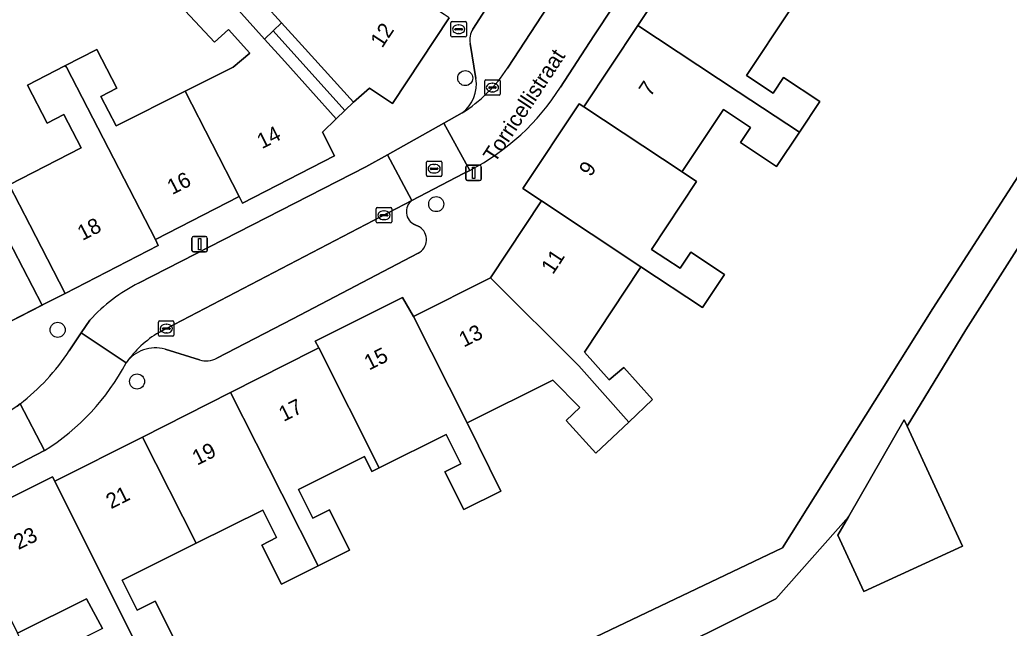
# Model space of a CAD drawing. Extents: x 159279 to 160377, y 384531 to 385888.
# Drawn here: x 160086.5 to 160150.9, y 384694.3 to 384733.9 of the extents above; entities that cross this region are included whole.
import ezdxf

# ---------------------------------------------------------------- set-up
doc = ezdxf.new("R2010")
doc.units = 0
for name, color, linetype in [('IMGEO_Boom', 7, 'Continuous'), ('IMGEO_Brandkraan', 7, 'Continuous'), ('IMGEO_Erf', 7, 'Continuous'), ('IMGEO_Kolk', 7, 'Continuous'), ('IMGEO_Lichtmast', 7, 'Continuous'), ('IMGEO_Muur', 7, 'Continuous'), ('IMGEO_Openbare_ruimte_label', 7, 'Continuous'), ('IMGEO_Pand', 7, 'Continuous'), ('IMGEO_Pand_nummerreeks', 7, 'Continuous'), ('IMGEO_Pand_overbouw', 7, 'Continuous'), ('IMGEO_Parkeervlak_open', 7, 'Continuous'), ('IMGEO_Rijbaan_lokaal_open', 7, 'Continuous'), ('IMGEO_Rioolput', 7, 'Continuous'), ('IMGEO_Voetpad_open', 7, 'Continuous')]:
    doc.layers.add(name, color=color, linetype=linetype)

msp = doc.modelspace()

# ---------------------------------------------------------------- linework, layer by layer
at = {"layer": 'IMGEO_Boom'}
for centre in [(160115.479, 384730.073), (160113.59, 384721.877), (160088.972, 384713.702), (160094.134, 384710.345)]:
    msp.add_circle(centre, 0.489, dxfattribs=at)
at = {"layer": 'IMGEO_Brandkraan'}
for p, q in [((160114.55, 384732.822), (160114.55, 384733.674)), ((160114.625, 384733.748), (160115.477, 384733.748)), ((160115.038, 384733.528), (160115.063, 384733.528)), ((160115.551, 384733.674), (160115.551, 384732.822)), ((160114.809, 384733.242), (160114.809, 384733.254)), ((160115.247, 384733.205), (160114.849, 384733.205)), ((160114.852, 384733.291), (160115.25, 384733.291)), ((160115.061, 384732.968), (160115.036, 384732.968)), ((160115.293, 384733.254), (160115.293, 384733.242)), ((160115.477, 384732.748), (160114.625, 384732.748))]:
    msp.add_line(p, q, dxfattribs=at)
for points in [[(160114.55, 384732.822), (160114.55, 384733.674)], [(160114.625, 384733.748), (160115.477, 384733.748)], [(160115.551, 384733.674), (160115.551, 384732.822)], [(160115.477, 384732.748), (160114.625, 384732.748)]]:
    msp.add_lwpolyline(points, dxfattribs=at)
for centre, radius, start, end in [((160114.627, 384733.672), 0.0765, 91.55205, 178.44795), ((160114.627, 384733.672), 0.0765, 91.55205, 178.44795), ((160115.475, 384733.672), 0.0765, 1.55205, 88.44795), ((160115.475, 384733.672), 0.0765, 1.55205, 88.44795), ((160114.849, 384733.251), 0.0403, 85.87752, 175.75265), ((160114.846, 384733.241), 0.0366, 178.93798, 274.71019), ((160115.25, 384733.248), 0.043, 264.86636, 352.45326), ((160115.254, 384733.253), 0.0386, 1.73085, 96.63898), ((160114.627, 384732.824), 0.0765, 181.55205, 268.44795), ((160114.627, 384732.824), 0.0765, 181.55205, 268.44795), ((160115.475, 384732.824), 0.0765, 271.55205, 358.44795), ((160115.475, 384732.824), 0.0765, 271.55205, 358.44795)]:
    msp.add_arc(centre, radius, start, end, dxfattribs=at)
for centre, major_axis, ratio, start_param, end_param in [((160115.037, 384733.248), (-0.387, 0.002), 0.722429, 4.712389, 7.853982), ((160115.062, 384733.248), (-0.39, 0.002), 0.717154, 1.570796, 4.712389)]:
    msp.add_ellipse(centre, major_axis=major_axis, ratio=ratio, start_param=start_param, end_param=end_param, dxfattribs=at)
at = {"layer": 'IMGEO_Erf'}
for points in [[(160099.235, 384736.176), (160102.429, 384732.612), (160103.74, 384731.15), (160107.077, 384727.426), (160108.211, 384728.51), (160104.853, 384732.215), (160103.536, 384733.668), (160100.219, 384737.33)], [(160085.828, 384723.135), (160090.495, 384725.534), (160089.38, 384727.705), (160088.283, 384727.141), (160087.011, 384729.616), (160089.437, 384730.863), (160091.529, 384731.938), (160092.826, 384729.416), (160091.786, 384728.881), (160092.768, 384726.971), (160097.261, 384729.221), (160100.387, 384730.786), (160101.462, 384731.689), (160100.087, 384733.242), (160099.161, 384732.418), (160097.263, 384734.448)], [(160136.562, 384734.455), (160133.771, 384730.237), (160135.508, 384729.088), (160136.187, 384730.115), (160138.54, 384728.559), (160137.209, 384726.547), (160135.732, 384724.315), (160133.376, 384725.874), (160134.029, 384726.86), (160132.266, 384728.026), (160129.641, 384724.058), (160129.583, 384723.97), (160130.518, 384723.351), (160127.595, 384718.934), (160129.449, 384717.707), (160130.145, 384718.759), (160132.341, 384717.306), (160130.919, 384715.155), (160126.905, 384717.81), (160126.831, 384717.698), (160123.233, 384712.26), (160124.839, 384710.456), (160125.794, 384711.26), (160127.652, 384709.179), (160126.113, 384707.71), (160123.98, 384705.676), (160122.052, 384707.816), (160122.928, 384708.649), (160121.165, 384710.435), (160115.608, 384707.663), (160117.789, 384703.214), (160115.388, 384702.016), (160114.159, 384704.48), (160115.188, 384704.993), (160114.236, 384706.901), (160109.888, 384704.732), (160109.414, 384704.496), (160108.929, 384705.469), (160104.632, 384703.326), (160105.563, 384701.46), (160106.65, 384702.003), (160107.961, 384699.374), (160105.915, 384698.353), (160103.519, 384697.158), (160102.245, 384699.712), (160103.203, 384700.19), (160102.306, 384701.988), (160097.972, 384699.827), (160093.173, 384697.433), (160094.147, 384695.48), (160095.32, 384696.065), (160096.592, 384693.514)], [(160145.882, 384715.096), (160151.898, 384724.389)], [(160154.024, 384723.118), (160148.034, 384713.703), (160144.221, 384707.436), (160147.816, 384699.638), (160141.411, 384696.684), (160139.721, 384700.348), (160140.41, 384701.548), (160135.676, 384696.203), (160098.821, 384677.827)], [(160108.606, 384686.412), (160136.119, 384699.519), (160145.882, 384715.096)], [(160091.893, 384694.276), (160090.84, 384696.221), (160086.365, 384693.99)]]:
    msp.add_lwpolyline(points, dxfattribs=at)
msp.add_lwpolyline([(160084.807, 384721.369), (160080.993, 384719.138), (160079.932, 384720.644), (160079.077, 384719.891), (160079.701, 384719.183), (160077.488, 384717.232), (160076.621, 384718.214), (160074.61, 384716.44), (160077.768, 384710.082), (160087.974, 384715.313)], close=True, dxfattribs=at)
at = {"layer": 'IMGEO_Kolk'}
for p, q in [((160116.749, 384729.033), (160116.749, 384729.885)), ((160116.824, 384729.959), (160117.676, 384729.959)), ((160117.237, 384729.739), (160117.262, 384729.739)), ((160117.75, 384729.885), (160117.75, 384729.033)), ((160117.008, 384729.453), (160117.008, 384729.465)), ((160117.446, 384729.416), (160117.048, 384729.416)), ((160117.051, 384729.502), (160117.449, 384729.502)), ((160117.26, 384729.179), (160117.235, 384729.179)), ((160117.492, 384729.465), (160117.492, 384729.453)), ((160117.676, 384728.959), (160116.824, 384728.959)), ((160109.694, 384720.725), (160109.694, 384721.577)), ((160109.769, 384721.651), (160110.621, 384721.651)), ((160110.182, 384721.431), (160110.207, 384721.431)), ((160110.695, 384721.577), (160110.695, 384720.725)), ((160110.621, 384720.651), (160109.769, 384720.651)), ((160109.953, 384721.145), (160109.953, 384721.157)), ((160110.391, 384721.108), (160109.993, 384721.108)), ((160109.996, 384721.194), (160110.394, 384721.194)), ((160110.205, 384720.871), (160110.18, 384720.871)), ((160110.437, 384721.157), (160110.437, 384721.145)), ((160095.536, 384713.357), (160095.536, 384714.209)), ((160095.611, 384714.283), (160096.463, 384714.283)), ((160096.537, 384714.209), (160096.537, 384713.357)), ((160095.795, 384713.777), (160095.795, 384713.789)), ((160096.233, 384713.74), (160095.835, 384713.74)), ((160095.838, 384713.826), (160096.236, 384713.826)), ((160096.024, 384714.063), (160096.049, 384714.063)), ((160096.279, 384713.789), (160096.279, 384713.777)), ((160096.463, 384713.283), (160095.611, 384713.283)), ((160096.047, 384713.503), (160096.022, 384713.503))]:
    msp.add_line(p, q, dxfattribs=at)
for points in [[(160116.749, 384729.033), (160116.749, 384729.885)], [(160116.824, 384729.959), (160117.676, 384729.959)], [(160117.75, 384729.885), (160117.75, 384729.033)], [(160117.676, 384728.959), (160116.824, 384728.959)], [(160109.694, 384720.725), (160109.694, 384721.577)], [(160109.769, 384721.651), (160110.621, 384721.651)], [(160110.695, 384721.577), (160110.695, 384720.725)], [(160110.621, 384720.651), (160109.769, 384720.651)], [(160095.536, 384713.357), (160095.536, 384714.209)], [(160095.611, 384714.283), (160096.463, 384714.283)], [(160096.537, 384714.209), (160096.537, 384713.357)], [(160096.463, 384713.283), (160095.611, 384713.283)]]:
    msp.add_lwpolyline(points, dxfattribs=at)
for centre, radius, start, end in [((160116.826, 384729.883), 0.0765, 91.55205, 178.44795), ((160116.826, 384729.883), 0.0765, 91.55205, 178.44795), ((160117.674, 384729.883), 0.0765, 1.55205, 88.44795), ((160117.674, 384729.883), 0.0765, 1.55205, 88.44795), ((160116.826, 384729.035), 0.0765, 181.55205, 268.44795), ((160116.826, 384729.035), 0.0765, 181.55205, 268.44795), ((160117.048, 384729.462), 0.0403, 85.87752, 175.75265), ((160117.045, 384729.452), 0.0366, 178.93798, 274.71019), ((160117.449, 384729.459), 0.043, 264.86636, 352.45326), ((160117.453, 384729.464), 0.0386, 1.73085, 96.63898), ((160117.674, 384729.035), 0.0765, 271.55205, 358.44795), ((160117.674, 384729.035), 0.0765, 271.55205, 358.44795), ((160109.771, 384721.575), 0.0765, 91.55205, 178.44795), ((160109.771, 384721.575), 0.0765, 91.55205, 178.44795), ((160110.619, 384721.575), 0.0765, 1.55205, 88.44795), ((160110.619, 384721.575), 0.0765, 1.55205, 88.44795), ((160109.771, 384720.727), 0.0765, 181.55205, 268.44795), ((160109.771, 384720.727), 0.0765, 181.55205, 268.44795), ((160109.993, 384721.154), 0.0403, 85.87752, 175.75265), ((160109.99, 384721.144), 0.0366, 178.93798, 274.71019), ((160110.394, 384721.151), 0.043, 264.86636, 352.45326), ((160110.398, 384721.156), 0.0386, 1.73085, 96.63898), ((160110.619, 384720.727), 0.0765, 271.55205, 358.44795), ((160110.619, 384720.727), 0.0765, 271.55205, 358.44795), ((160095.613, 384714.207), 0.0765, 91.55205, 178.44795), ((160095.613, 384714.207), 0.0765, 91.55205, 178.44795), ((160096.461, 384714.207), 0.0765, 1.55205, 88.44795), ((160096.461, 384714.207), 0.0765, 1.55205, 88.44795), ((160095.835, 384713.786), 0.0403, 85.87752, 175.75265), ((160095.832, 384713.776), 0.0366, 178.93798, 274.71019), ((160096.236, 384713.783), 0.043, 264.86636, 352.45326), ((160096.24, 384713.788), 0.0386, 1.73085, 96.63898), ((160095.613, 384713.359), 0.0765, 181.55205, 268.44795), ((160095.613, 384713.359), 0.0765, 181.55205, 268.44795), ((160096.461, 384713.359), 0.0765, 271.55205, 358.44795), ((160096.461, 384713.359), 0.0765, 271.55205, 358.44795)]:
    msp.add_arc(centre, radius, start, end, dxfattribs=at)
for centre, major_axis, ratio, start_param, end_param in [((160117.236, 384729.459), (-0.387, 0.002), 0.722429, 4.712389, 7.853982), ((160117.261, 384729.459), (-0.39, 0.002), 0.717154, 1.570796, 4.712389), ((160110.181, 384721.151), (-0.387, 0.002), 0.722429, 4.712389, 7.853982), ((160110.206, 384721.151), (-0.39, 0.002), 0.717154, 1.570796, 4.712389), ((160096.023, 384713.783), (-0.387, 0.002), 0.722429, 4.712389, 7.853982), ((160096.048, 384713.783), (-0.39, 0.002), 0.717154, 1.570796, 4.712389)]:
    msp.add_ellipse(centre, major_axis=major_axis, ratio=ratio, start_param=start_param, end_param=end_param, dxfattribs=at)
at = {"layer": 'IMGEO_Lichtmast'}
for p, q in [((160115.527, 384723.508), (160115.527, 384724.308)), ((160115.527, 384724.308), (160115.527, 384723.508)), ((160115.627, 384724.408), (160116.417, 384724.408)), ((160116.417, 384724.408), (160115.627, 384724.408)), ((160116.517, 384724.308), (160116.517, 384723.508)), ((160116.517, 384723.508), (160116.517, 384724.308)), ((160116.417, 384723.408), (160115.627, 384723.408)), ((160115.627, 384723.408), (160116.417, 384723.408)), ((160097.707, 384718.87), (160097.707, 384719.67)), ((160097.707, 384719.67), (160097.707, 384718.87)), ((160097.807, 384719.77), (160098.597, 384719.77)), ((160098.597, 384719.77), (160097.807, 384719.77)), ((160098.697, 384719.67), (160098.697, 384718.87)), ((160098.697, 384718.87), (160098.697, 384719.67)), ((160098.597, 384718.77), (160097.807, 384718.77)), ((160097.807, 384718.77), (160098.597, 384718.77))]:
    msp.add_line(p, q, dxfattribs=at)
for points in [[(160115.947, 384724.283), (160116.097, 384724.283), (160116.097, 384723.533), (160115.947, 384723.533), (160115.947, 384724.283)], [(160098.127, 384719.645), (160098.277, 384719.645), (160098.277, 384718.895), (160098.127, 384718.895), (160098.127, 384719.645)]]:
    msp.add_lwpolyline(points, dxfattribs=at)
for centre, start, end in [((160115.627, 384724.308), 90, 180), ((160115.627, 384724.308), 90, 180), ((160116.417, 384724.308), 0, 90), ((160116.417, 384724.308), 360, 90), ((160115.627, 384723.508), 180, 270), ((160115.627, 384723.508), 180, 270), ((160116.417, 384723.508), 270, 0), ((160116.417, 384723.508), 270, 0), ((160097.807, 384719.67), 90, 180), ((160097.807, 384719.67), 90, 180), ((160098.597, 384719.67), 0, 90), ((160098.597, 384719.67), 360, 90), ((160097.807, 384718.87), 180, 270), ((160097.807, 384718.87), 180, 270), ((160098.597, 384718.87), 270, 0), ((160098.597, 384718.87), 270, 0)]:
    msp.add_arc(centre, 0.1, start, end, dxfattribs=at)
at = {"layer": 'IMGEO_Muur'}
msp.add_lwpolyline([(160088.123, 384715.39), (160077.768, 384710.082)], dxfattribs=at)
at = {"layer": 'IMGEO_Pand'}
for points in [[(160103.536, 384733.668), (160104.853, 384732.215), (160108.211, 384728.51), (160109.243, 384729.416), (160110.745, 384728.424), (160114.424, 384733.99), (160114.11, 384734.197), (160107.642, 384738.405), (160107.459, 384738.524), (160105.325, 384735.295), (160104.608, 384734.691), (160103.262, 384736.234), (160104.048, 384737.017), (160102.15, 384739.087), (160100.219, 384737.33)], [(160126.698, 384733.502), (160133.234, 384729.178), (160137.209, 384726.547), (160138.54, 384728.559), (160136.187, 384730.115), (160135.508, 384729.088), (160133.771, 384730.237), (160136.562, 384734.455), (160130.14, 384738.704)], [(160099.235, 384736.176), (160097.263, 384734.448), (160099.161, 384732.418), (160100.087, 384733.242), (160101.462, 384731.689), (160100.387, 384730.786), (160097.261, 384729.221), (160100.77, 384722.367), (160100.987, 384721.946), (160106.978, 384725.026), (160106.191, 384726.563), (160107.077, 384727.426), (160103.74, 384731.15), (160102.429, 384732.612)], [(160132.266, 384728.026), (160134.029, 384726.86), (160133.376, 384725.874), (160135.732, 384724.315), (160137.209, 384726.547), (160133.234, 384729.178), (160126.698, 384733.502), (160123.189, 384728.2), (160129.583, 384723.97), (160129.641, 384724.058)], [(160100.77, 384722.367), (160097.261, 384729.221), (160092.768, 384726.971), (160091.786, 384728.881), (160092.826, 384729.416), (160091.529, 384731.938), (160089.437, 384730.863), (160089.557, 384730.783), (160095.324, 384719.567)], [(160095.518, 384719.189), (160095.324, 384719.567), (160089.557, 384730.783), (160089.437, 384730.863), (160087.011, 384729.616), (160088.283, 384727.141), (160089.38, 384727.705), (160090.495, 384725.534), (160085.828, 384723.135), (160087.171, 384720.522), (160089.457, 384716.074)], [(160130.518, 384723.351), (160129.583, 384723.97), (160123.189, 384728.2), (160122.882, 384728.403), (160119.231, 384722.885), (160120.441, 384722.085), (160126.905, 384717.81), (160130.919, 384715.155), (160132.341, 384717.306), (160130.145, 384718.759), (160129.449, 384717.707), (160127.595, 384718.934)], [(160126.831, 384717.698), (160126.905, 384717.81), (160120.441, 384722.085), (160117.13, 384717.081), (160122.868, 384711.373), (160126.113, 384707.71), (160127.652, 384709.179), (160125.794, 384711.26), (160124.839, 384710.456), (160123.233, 384712.26)], [(160112.112, 384714.578), (160115.608, 384707.663), (160121.165, 384710.435), (160122.928, 384708.649), (160122.052, 384707.816), (160123.98, 384705.676), (160126.113, 384707.71), (160122.868, 384711.373), (160117.13, 384717.081)], [(160112.112, 384714.578), (160111.396, 384715.799), (160105.726, 384712.971), (160105.948, 384712.532), (160109.888, 384704.732), (160114.236, 384706.901), (160115.188, 384704.993), (160114.159, 384704.48), (160115.388, 384702.016), (160117.789, 384703.214), (160115.608, 384707.663)], [(160105.948, 384712.532), (160105.658, 384712.385), (160100.214, 384709.633), (160103.545, 384703.043), (160105.915, 384698.353), (160107.961, 384699.374), (160106.65, 384702.003), (160105.563, 384701.46), (160104.632, 384703.326), (160108.929, 384705.469), (160109.414, 384704.496), (160109.888, 384704.732)], [(160094.48, 384706.734), (160097.972, 384699.827), (160102.306, 384701.988), (160103.203, 384700.19), (160102.245, 384699.712), (160103.519, 384697.158), (160105.915, 384698.353), (160103.545, 384703.043), (160100.214, 384709.633)], [(160144.221, 384707.436), (160144.031, 384707.847), (160140.41, 384701.548), (160139.721, 384700.348), (160141.411, 384696.684), (160147.816, 384699.638)], [(160088.784, 384703.855), (160092.094, 384697.212), (160094.493, 384692.467), (160096.592, 384693.514), (160095.32, 384696.065), (160094.147, 384695.48), (160093.173, 384697.433), (160097.972, 384699.827), (160094.48, 384706.734)], [(160088.63, 384704.142), (160082.762, 384701.216), (160084.993, 384696.742), (160086.365, 384693.99), (160090.84, 384696.221), (160091.893, 384694.276), (160090.847, 384693.754), (160092.087, 384691.268), (160094.493, 384692.467), (160092.094, 384697.212), (160088.784, 384703.855)]]:
    msp.add_lwpolyline(points, close=True, dxfattribs=at)
at = {"layer": 'IMGEO_Pand_overbouw'}
for points in [[(160103.536, 384733.668), (160102.983, 384733.14), (160107.644, 384727.968), (160108.211, 384728.51), (160104.853, 384732.215)], [(160102.429, 384732.612), (160103.74, 384731.15), (160107.077, 384727.426), (160107.644, 384727.968), (160102.983, 384733.14)]]:
    msp.add_lwpolyline(points, close=True, dxfattribs=at)
at = {"layer": 'IMGEO_Parkeervlak_open'}
for points in [[(160132.481, 384758.507), (160126.909, 384750), (160117.386, 384735.46), (160115.976, 384733.244)], [(160118.233, 384730.715), (160135.214, 384756.722)], [(160115.79, 384732.331), (160116.174, 384730.051)], [(160112.012, 384722.105), (160095.56, 384713.538)], [(160112.508, 384720.404), (160112.186, 384720.552)], [(160099.325, 384711.856), (160104.271, 384714.408), (160112.421, 384718.684)], [(160095.955, 384712.446), (160098.196, 384711.756)]]:
    msp.add_lwpolyline(points, dxfattribs=at)
for centre, radius, start, end in [((160117.07, 384732.546), 1.298, 147.44622, 189.52388), ((160109.975, 384736.157), 9.89, 302.40607, 326.61721), ((160113.864, 384729.674), 2.34, 307.07464, 9.26092), ((160112.556, 384721.38), 0.907, 126.87431, 245.91134), ((160111.956, 384719.57), 1, 297.70696, 56.50178), ((160099.09, 384707.61), 6.899, 120.77143, 145.10394), ((160095.321, 384710.218), 2.316, 74.11746, 144.68898), ((160098.638, 384713.186), 1.497, 252.81863, 297.30478)]:
    msp.add_arc(centre, radius, start, end, dxfattribs=at)
at = {"layer": 'IMGEO_Rijbaan_lokaal_open'}
for points in [[(160135.589, 384757.299), (160135.214, 384756.722), (160118.233, 384730.715)], [(160121.678, 384729.489), (160123.841, 384732.825), (160135.234, 384750)], [(160115.275, 384727.807), (160114.096, 384727.139), (160115.78, 384724.072)], [(160112.012, 384722.105), (160110.419, 384725.088), (160109.019, 384724.307), (160094.233, 384716.739)], [(160095.56, 384713.538), (160112.012, 384722.105)], [(160091.066, 384714.329), (160090.494, 384713.505), (160093.431, 384711.557)], [(160093.431, 384711.557), (160090.494, 384713.505), (160089.728, 384712.34)], [(160066.673, 384694.719), (160066.79, 384694.779), (160068.821, 384695.823), (160074.346, 384698.695), (160085.992, 384704.747), (160088.123, 384705.85), (160086.524, 384708.892), (160086.34, 384708.749), (160085.796, 384708.378), (160068.916, 384699.836)], [(160086.524, 384708.892), (160088.123, 384705.85)]]:
    msp.add_lwpolyline(points, dxfattribs=at)
msp.add_lwpolyline([(160110.419, 384725.088), (160112.012, 384722.105), (160115.366, 384723.865), (160115.78, 384724.072), (160114.096, 384727.139)], close=True, dxfattribs=at)
for centre, radius, start, end in [((160109.975, 384736.157), 9.89, 302.40607, 326.61721), ((160108.686, 384737.715), 15.378, 297.47304, 327.65861), ((160099.101, 384707.056), 10.837, 116.68998, 137.85029), ((160099.09, 384707.61), 6.899, 120.77143, 145.10394), ((160077.964, 384720.059), 14.07, 307.47195, 326.72947), ((160079.98, 384718.745), 15.251, 302.27, 331.87907)]:
    msp.add_arc(centre, radius, start, end, dxfattribs=at)
at = {"layer": 'IMGEO_Rioolput'}
for p, q in [((160112.957, 384723.755), (160112.957, 384724.607)), ((160113.032, 384724.681), (160113.884, 384724.681)), ((160113.958, 384724.607), (160113.958, 384723.755)), ((160113.216, 384724.175), (160113.216, 384724.187)), ((160113.654, 384724.138), (160113.256, 384724.138)), ((160113.259, 384724.224), (160113.657, 384724.224)), ((160113.468, 384723.901), (160113.443, 384723.901)), ((160113.445, 384724.461), (160113.47, 384724.461)), ((160113.7, 384724.187), (160113.7, 384724.175)), ((160113.884, 384723.681), (160113.032, 384723.681))]:
    msp.add_line(p, q, dxfattribs=at)
for points in [[(160112.957, 384723.755), (160112.957, 384724.607)], [(160113.032, 384724.681), (160113.884, 384724.681)], [(160113.958, 384724.607), (160113.958, 384723.755)], [(160113.884, 384723.681), (160113.032, 384723.681)]]:
    msp.add_lwpolyline(points, dxfattribs=at)
for centre, radius, start, end in [((160113.034, 384724.605), 0.0765, 91.55205, 178.44795), ((160113.034, 384724.605), 0.0765, 91.55205, 178.44795), ((160113.882, 384724.605), 0.0765, 1.55205, 88.44795), ((160113.882, 384724.605), 0.0765, 1.55205, 88.44795), ((160113.256, 384724.184), 0.0403, 85.87752, 175.75265), ((160113.253, 384724.174), 0.0366, 178.93798, 274.71019), ((160113.657, 384724.181), 0.043, 264.86636, 352.45326), ((160113.661, 384724.186), 0.0386, 1.73085, 96.63898), ((160113.034, 384723.757), 0.0765, 181.55205, 268.44795), ((160113.034, 384723.757), 0.0765, 181.55205, 268.44795), ((160113.882, 384723.757), 0.0765, 271.55205, 358.44795), ((160113.882, 384723.757), 0.0765, 271.55205, 358.44795)]:
    msp.add_arc(centre, radius, start, end, dxfattribs=at)
for centre, major_axis, ratio, start_param, end_param in [((160113.444, 384724.181), (-0.387, 0.002), 0.722429, 4.712389, 7.853982), ((160113.469, 384724.181), (-0.39, 0.002), 0.717154, 1.570796, 4.712389)]:
    msp.add_ellipse(centre, major_axis=major_axis, ratio=ratio, start_param=start_param, end_param=end_param, dxfattribs=at)
at = {"layer": 'IMGEO_Voetpad_open'}
for points in [[(160100.214, 384709.633), (160105.658, 384712.385), (160105.948, 384712.532), (160105.726, 384712.971), (160111.396, 384715.799), (160112.112, 384714.578), (160117.13, 384717.081), (160120.441, 384722.085), (160119.231, 384722.885), (160122.882, 384728.403), (160123.189, 384728.2), (160126.698, 384733.502), (160130.14, 384738.704), (160133.656, 384744.017), (160133.338, 384744.226), (160137.016, 384749.786), (160137.156, 384750), (160153.446, 384774.961), (160149.118, 384777.87), (160147.517, 384775.46)], [(160115.976, 384733.244), (160117.386, 384735.46), (160126.909, 384750), (160132.481, 384758.507)], [(160137.96, 384754.11), (160135.234, 384750), (160123.841, 384732.825), (160121.678, 384729.489)], [(160114.424, 384733.99), (160110.745, 384728.424), (160109.243, 384729.416), (160108.211, 384728.51), (160107.077, 384727.426), (160106.191, 384726.563), (160106.978, 384725.026), (160100.987, 384721.946), (160100.77, 384722.367), (160095.324, 384719.567), (160095.518, 384719.189), (160089.457, 384716.074), (160088.123, 384715.39), (160087.974, 384715.313), (160077.768, 384710.082)], [(160116.174, 384730.051), (160115.79, 384732.331)], [(160094.233, 384716.739), (160109.019, 384724.307), (160110.419, 384725.088), (160114.096, 384727.139), (160115.275, 384727.807)], [(160073.214, 384659.911), (160097.106, 384678.232), (160102.169, 384667.456), (160104.944, 384661.55), (160107.07, 384657.024), (160109.727, 384651.379), (160110.972, 384651.965), (160108.299, 384657.645), (160106.174, 384662.171), (160103.403, 384668.071), (160098.821, 384677.827), (160135.676, 384696.203), (160140.41, 384701.548), (160144.031, 384707.847), (160144.221, 384707.436), (160148.034, 384713.703), (160154.024, 384723.118), (160151.898, 384724.389), (160145.882, 384715.096), (160136.119, 384699.519), (160108.606, 384686.412), (160093.819, 384679.039), (160090.325, 384686.047), (160086.365, 384693.99)], [(160115.78, 384724.072), (160115.366, 384723.865), (160112.012, 384722.105)], [(160084.807, 384721.369), (160087.974, 384715.313), (160088.123, 384715.39), (160089.457, 384716.074), (160087.171, 384720.522), (160085.828, 384723.135)], [(160112.186, 384720.552), (160112.508, 384720.404)], [(160112.421, 384718.684), (160104.271, 384714.408), (160099.325, 384711.856)], [(160089.728, 384712.34), (160090.494, 384713.505), (160091.066, 384714.329)], [(160098.196, 384711.756), (160095.955, 384712.446)], [(160044.265, 384662.443), (160063.153, 384691.087), (160075.08, 384697.276), (160078.839, 384699.17), (160079.197, 384698.459), (160081.223, 384699.48), (160080.865, 384700.189), (160081.217, 384700.366), (160082.762, 384701.216), (160088.63, 384704.142), (160088.784, 384703.855), (160094.48, 384706.734), (160100.214, 384709.633)], [(160086.34, 384708.749), (160086.524, 384708.892)], [(160088.123, 384705.85), (160085.992, 384704.747), (160074.346, 384698.695), (160068.821, 384695.823), (160069.048, 384695.378), (160067.017, 384694.334), (160066.79, 384694.779), (160066.673, 384694.719)]]:
    msp.add_lwpolyline(points, dxfattribs=at)
for centre, radius, start, end in [((160117.07, 384732.546), 1.298, 147.44622, 189.52388), ((160113.864, 384729.674), 2.34, 307.07464, 9.26092), ((160108.686, 384737.715), 15.378, 297.47304, 327.65861), ((160112.556, 384721.38), 0.907, 126.87431, 245.91134), ((160111.956, 384719.57), 1, 297.70696, 56.50178), ((160099.101, 384707.056), 10.837, 116.68998, 137.85029), ((160077.964, 384720.059), 14.07, 307.47195, 326.72947), ((160095.321, 384710.218), 2.316, 74.11746, 144.68898), ((160098.638, 384713.186), 1.497, 252.81863, 297.30478), ((160079.98, 384718.745), 15.251, 302.27, 331.87907)]:
    msp.add_arc(centre, radius, start, end, dxfattribs=at)

# ---------------------------------------------------------------- texts
at = {"layer": 'IMGEO_Openbare_ruimte_label'}
msp.add_text('Torricellistraat', height=1, rotation=56.6278, dxfattribs=at).set_placement((160117.407, 384724.516))
at = {"layer": 'IMGEO_Pand_nummerreeks'}
for s, rotation, p in [('12', 56.5362, (160110.075, 384731.981)), ('7', 56.5051, (160127.527, 384728.811)), ('14', 27.06384, (160102.256, 384725.443)), ('9', 56.51083, (160123.64, 384723.605)), ('16', 27.06384, (160096.416, 384722.459)), ('18', 27.06384, (160090.579, 384719.476)), ('11', 56.51083, (160121.178, 384717.255)), ('13', 26.51563, (160115.385, 384712.545)), ('15', 26.50503, (160109.222, 384711.05)), ('17', 26.81442, (160103.669, 384707.705)), ('19', 26.81712, (160098.044, 384704.861)), ('21', 26.81712, (160092.439, 384702.028)), ('23', 26.50253, (160086.42, 384699.375))]:
    msp.add_text(s, height=1, rotation=rotation, dxfattribs=at).set_placement(p)

doc.saveas('drawing.dxf')
